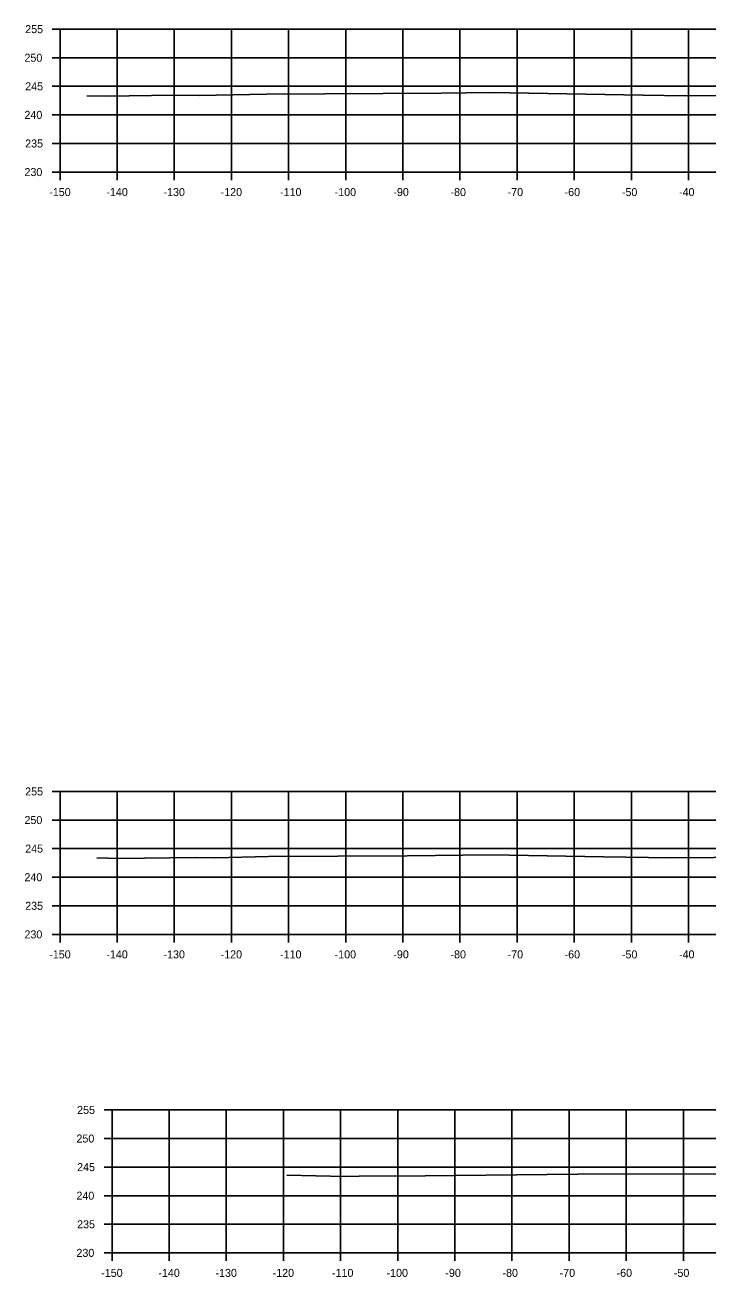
# Model space of a CAD drawing. Extents: x 1369627 to 1374022, y 380035 to 398173.
# Drawn here: x 1369627.4 to 1369747, y 382441.4 to 382660.3 of the extents above; entities that cross this region are included whole.
import ezdxf

# ---------------------------------------------------------------- set-up
doc = ezdxf.new("R2010")
doc.units = 0
for name, color, linetype in [('R_Axis', 7, 'Continuous'), ('R_Axis Annot', 7, 'Continuous'), ('R_Exist Surface', 7, 'Continuous'), ('R_Grid', 7, 'Continuous')]:
    doc.layers.add(name, color=color, linetype=linetype)

msp = doc.modelspace()

# ---------------------------------------------------------------- linework, layer by layer
at = {"layer": 'R_Axis'}
for p, q in [((1369632.15, 382659.62), (1369633.55, 382659.62)), ((1369633.55, 382634.62), (1369633.55, 382659.62)), ((1369632.15, 382654.62), (1369633.55, 382654.62)), ((1369632.15, 382649.62), (1369633.55, 382649.62)), ((1369632.15, 382644.62), (1369633.55, 382644.62)), ((1369632.15, 382639.62), (1369633.55, 382639.62)), ((1369632.15, 382634.62), (1369633.55, 382634.62)), ((1369633.55, 382634.62), (1369933.55, 382634.62)), ((1369633.55, 382633.22), (1369633.55, 382634.62)), ((1369643.55, 382633.22), (1369643.55, 382634.62)), ((1369653.55, 382633.22), (1369653.55, 382634.62)), ((1369663.55, 382633.22), (1369663.55, 382634.62)), ((1369673.55, 382633.22), (1369673.55, 382634.62)), ((1369683.55, 382633.22), (1369683.55, 382634.62)), ((1369693.55, 382633.22), (1369693.55, 382634.62)), ((1369703.55, 382633.22), (1369703.55, 382634.62)), ((1369713.55, 382633.22), (1369713.55, 382634.62)), ((1369723.55, 382633.22), (1369723.55, 382634.62)), ((1369733.55, 382633.22), (1369733.55, 382634.62)), ((1369743.55, 382633.22), (1369743.55, 382634.62)), ((1369632.15, 382526.28), (1369633.55, 382526.28)), ((1369633.55, 382501.28), (1369633.55, 382526.28)), ((1369632.15, 382521.28), (1369633.55, 382521.28)), ((1369632.15, 382516.28), (1369633.55, 382516.28)), ((1369632.15, 382511.28), (1369633.55, 382511.28)), ((1369632.15, 382506.28), (1369633.55, 382506.28)), ((1369632.15, 382501.28), (1369633.55, 382501.28)), ((1369633.55, 382501.28), (1369933.55, 382501.28)), ((1369633.55, 382499.88), (1369633.55, 382501.28)), ((1369643.55, 382499.88), (1369643.55, 382501.28)), ((1369653.55, 382499.88), (1369653.55, 382501.28)), ((1369663.55, 382499.88), (1369663.55, 382501.28)), ((1369673.55, 382499.88), (1369673.55, 382501.28)), ((1369683.55, 382499.88), (1369683.55, 382501.28)), ((1369693.55, 382499.88), (1369693.55, 382501.28)), ((1369703.55, 382499.88), (1369703.55, 382501.28)), ((1369713.55, 382499.88), (1369713.55, 382501.28)), ((1369723.55, 382499.88), (1369723.55, 382501.28)), ((1369733.55, 382499.88), (1369733.55, 382501.28)), ((1369743.55, 382499.88), (1369743.55, 382501.28)), ((1369641.25, 382470.57), (1369642.65, 382470.57)), ((1369642.65, 382445.57), (1369642.65, 382470.57)), ((1369641.25, 382465.57), (1369642.65, 382465.57)), ((1369641.25, 382460.57), (1369642.65, 382460.57)), ((1369641.25, 382455.57), (1369642.65, 382455.57)), ((1369641.25, 382450.57), (1369642.65, 382450.57)), ((1369641.25, 382445.57), (1369642.65, 382445.57)), ((1369642.65, 382445.57), (1369942.65, 382445.57)), ((1369642.65, 382444.17), (1369642.65, 382445.57)), ((1369652.65, 382444.17), (1369652.65, 382445.57)), ((1369662.65, 382444.17), (1369662.65, 382445.57)), ((1369672.65, 382444.17), (1369672.65, 382445.57)), ((1369682.65, 382444.17), (1369682.65, 382445.57)), ((1369692.65, 382444.17), (1369692.65, 382445.57)), ((1369702.65, 382444.17), (1369702.65, 382445.57)), ((1369712.65, 382444.17), (1369712.65, 382445.57)), ((1369722.65, 382444.17), (1369722.65, 382445.57)), ((1369732.65, 382444.17), (1369732.65, 382445.57)), ((1369742.65, 382444.17), (1369742.65, 382445.57))]:
    msp.add_line(p, q, dxfattribs=at)
at = {"layer": 'R_Exist Surface'}
for points in [[(1369638.24, 382647.98), (1369641.64, 382647.91), (1369645.66, 382647.96), (1369653.49, 382648.05), (1369657.93, 382648), (1369669.66, 382648.27), (1369700.32, 382648.44), (1369708.97, 382648.53), (1369735.54, 382648.07), (1369743.09, 382647.93), (1369752.69, 382648.02)], [(1369639.96, 382514.66), (1369643.81, 382514.58), (1369648.36, 382514.63), (1369657.22, 382514.73), (1369660.73, 382514.69), (1369670.03, 382514.9), (1369694.31, 382515.04), (1369708.93, 382515.19), (1369728.68, 382514.85), (1369740.48, 382514.64), (1369755.5, 382514.78)], [(1369673.24, 382459.14), (1369683.39, 382458.94), (1369685.9, 382458.96), (1369697.45, 382459.07), (1369724.15, 382459.31), (1369760.46, 382459.42)]]:
    msp.add_lwpolyline(points, dxfattribs=at)
at = {"layer": 'R_Grid'}
for p, q in [((1369633.55, 382659.62), (1369933.55, 382659.62)), ((1369633.55, 382634.62), (1369633.55, 382659.62)), ((1369643.55, 382634.62), (1369643.55, 382659.62)), ((1369653.55, 382634.62), (1369653.55, 382659.62)), ((1369663.55, 382634.62), (1369663.55, 382659.62)), ((1369673.55, 382634.62), (1369673.55, 382659.62)), ((1369683.55, 382634.62), (1369683.55, 382659.62)), ((1369693.55, 382634.62), (1369693.55, 382659.62)), ((1369703.55, 382634.62), (1369703.55, 382659.62)), ((1369713.55, 382634.62), (1369713.55, 382659.62)), ((1369723.55, 382634.62), (1369723.55, 382659.62)), ((1369733.55, 382634.62), (1369733.55, 382659.62)), ((1369743.55, 382634.62), (1369743.55, 382659.62)), ((1369633.55, 382654.62), (1369933.55, 382654.62)), ((1369633.55, 382649.62), (1369933.55, 382649.62)), ((1369633.55, 382644.62), (1369933.55, 382644.62)), ((1369633.55, 382639.62), (1369933.55, 382639.62)), ((1369633.55, 382634.62), (1369933.55, 382634.62)), ((1369633.55, 382526.28), (1369933.55, 382526.28)), ((1369633.55, 382501.28), (1369633.55, 382526.28)), ((1369643.55, 382501.28), (1369643.55, 382526.28)), ((1369653.55, 382501.28), (1369653.55, 382526.28)), ((1369663.55, 382501.28), (1369663.55, 382526.28)), ((1369673.55, 382501.28), (1369673.55, 382526.28)), ((1369683.55, 382501.28), (1369683.55, 382526.28)), ((1369693.55, 382501.28), (1369693.55, 382526.28)), ((1369703.55, 382501.28), (1369703.55, 382526.28)), ((1369713.55, 382501.28), (1369713.55, 382526.28)), ((1369723.55, 382501.28), (1369723.55, 382526.28)), ((1369733.55, 382501.28), (1369733.55, 382526.28)), ((1369743.55, 382501.28), (1369743.55, 382526.28)), ((1369633.55, 382521.28), (1369933.55, 382521.28)), ((1369633.55, 382516.28), (1369933.55, 382516.28)), ((1369633.55, 382511.28), (1369933.55, 382511.28)), ((1369633.55, 382506.28), (1369933.55, 382506.28)), ((1369633.55, 382501.28), (1369933.55, 382501.28)), ((1369642.65, 382470.57), (1369942.65, 382470.57)), ((1369642.65, 382445.57), (1369642.65, 382470.57)), ((1369652.65, 382445.57), (1369652.65, 382470.57)), ((1369662.65, 382445.57), (1369662.65, 382470.57)), ((1369672.65, 382445.57), (1369672.65, 382470.57)), ((1369682.65, 382445.57), (1369682.65, 382470.57)), ((1369692.65, 382445.57), (1369692.65, 382470.57)), ((1369702.65, 382445.57), (1369702.65, 382470.57)), ((1369712.65, 382445.57), (1369712.65, 382470.57)), ((1369722.65, 382445.57), (1369722.65, 382470.57)), ((1369732.65, 382445.57), (1369732.65, 382470.57)), ((1369742.65, 382445.57), (1369742.65, 382470.57)), ((1369642.65, 382465.57), (1369942.65, 382465.57)), ((1369642.65, 382460.57), (1369942.65, 382460.57)), ((1369642.65, 382455.57), (1369942.65, 382455.57)), ((1369642.65, 382450.57), (1369942.65, 382450.57)), ((1369642.65, 382445.57), (1369942.65, 382445.57))]:
    msp.add_line(p, q, dxfattribs=at)

# ---------------------------------------------------------------- texts
at = {"layer": 'R_Axis Annot'}
for s, p in [('255', (1369627.45, 382658.92)), ('250', (1369627.32, 382653.92)), ('245', (1369627.45, 382648.92)), ('240', (1369627.32, 382643.92)), ('235', (1369627.45, 382638.92)), ('230', (1369627.32, 382633.92)), ('-150', (1369631.66, 382630.42)), ('-140', (1369641.66, 382630.42)), ('-130', (1369651.66, 382630.42)), ('-120', (1369661.66, 382630.42)), ('-110', (1369672.06, 382630.42)), ('-100', (1369681.61, 382630.42)), ('-90', (1369691.89, 382630.42)), ('-80', (1369701.89, 382630.42)), ('-70', (1369711.89, 382630.42)), ('-60', (1369721.86, 382630.42)), ('-50', (1369731.89, 382630.42)), ('-40', (1369741.89, 382630.42)), ('255', (1369627.45, 382525.58)), ('250', (1369627.32, 382520.58)), ('245', (1369627.45, 382515.58)), ('240', (1369627.32, 382510.58)), ('235', (1369627.45, 382505.58)), ('230', (1369627.32, 382500.58)), ('-150', (1369631.66, 382497.08)), ('-140', (1369641.66, 382497.08)), ('-130', (1369651.66, 382497.08)), ('-120', (1369661.66, 382497.08)), ('-110', (1369672.06, 382497.08)), ('-100', (1369681.61, 382497.08)), ('-90', (1369691.89, 382497.08)), ('-80', (1369701.89, 382497.08)), ('-70', (1369711.89, 382497.08)), ('-60', (1369721.86, 382497.08)), ('-50', (1369731.89, 382497.08)), ('-40', (1369741.89, 382497.08)), ('255', (1369636.54, 382469.87)), ('250', (1369636.42, 382464.87)), ('245', (1369636.54, 382459.87)), ('240', (1369636.42, 382454.87)), ('235', (1369636.54, 382449.87)), ('230', (1369636.42, 382444.87)), ('-150', (1369640.76, 382441.37)), ('-140', (1369650.76, 382441.37)), ('-130', (1369660.76, 382441.37)), ('-120', (1369670.76, 382441.37)), ('-110', (1369681.15, 382441.37)), ('-100', (1369690.7, 382441.37)), ('-90', (1369700.99, 382441.37)), ('-80', (1369710.99, 382441.37)), ('-70', (1369720.99, 382441.37)), ('-60', (1369730.96, 382441.37)), ('-50', (1369740.99, 382441.37))]:
    msp.add_text(s, height=1.4, dxfattribs=at).set_placement(p)

doc.saveas('drawing.dxf')
